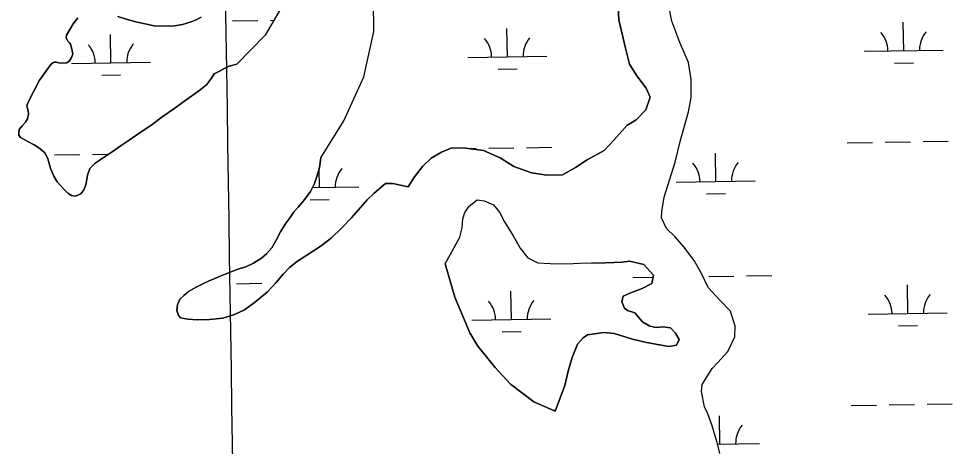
# Model space of a CAD drawing. Extents: x 3823584 to 3861785, y 301729 to 327625.
# Drawn here: x 3838069 to 3839251, y 314225 to 314767 of the extents above; entities that cross this region are included whole.
import ezdxf

# ---------------------------------------------------------------- set-up
doc = ezdxf.new("R2010")
doc.units = 0
for name, color, linetype in [('V-GRID-MAJR', 7, 'Continuous'), ('V-TOPO-SHOR', 7, 'Continuous'), ('V-WETL-SWMP', 7, 'Continuous')]:
    doc.layers.add(name, color=color, linetype=linetype)

msp = doc.modelspace()

# ---------------------------------------------------------------- linework, layer by layer
at = {"layer": 'V-GRID-MAJR'}
msp.add_spline([(3838444.8910000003, 307319.343), (3838352.38, 313376.366), (3838259.823, 319436.473), (3838167.2660000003, 325496.576), (3838167.219, 325499.664)], degree=3, dxfattribs=at)
at = {"layer": 'V-TOPO-SHOR'}
for points in [[(3838966.296, 315830.224), (3838969.991, 315813.408), (3838975.332, 315788.67), (3838980.366, 315773.033), (3838983.2600000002, 315758.343), (3838982.625, 315746.901), (3838977.009, 315730.554), (3838971.617, 315712.079), (3838763.845, 315377.11), (3838572.04, 315076.67), (3838502.44, 315004.01300000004), (3838469.6210000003, 314951.996), (3838449.674, 314907.479), (3838415.431, 314805.556), (3838380.826, 314746.13300000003), (3838344.955, 314709.017)], [(3838451.161, 314590.555), (3838480.424, 314637.364), (3838505.822, 314693.016), (3838518.267, 314750.403), (3838517.938, 314789.207)], [(3838561.9390000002, 314554.078), (3838569.8910000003, 314566.604), (3838579.998, 314579.696), (3838590.679, 314590.092), (3838604.093, 314597.821), (3838616.9930000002, 314603.384), (3838634.289, 314603.054), (3838657.019, 314600.09), (3838678.208, 314590.62200000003), (3838695.634, 314579.488), (3838717.886, 314571.656), (3838737.375, 314568.652), (3838757.363, 314568.895), (3838773.458, 314578.277), (3838788.468, 314588.18700000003), (3838809.9390000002, 314599.798), (3838822.742, 314613.464), (3838838.73, 314631.49), (3838850.531, 314638.658), (3838862.805, 314651.235), (3838868.011, 314667.511), (3838863.009, 314678.797), (3838851.473, 314694.325), (3838842.1010000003, 314709.341), (3838836.9960000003, 314729.27), (3838828.449, 314765.37), (3838827.716, 314781.031)], [(3838956.197, 314216.32), (3838952.785, 314230.326), (3838946.031, 314252.397), (3838940.997, 314266.385), (3838937.1040000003, 314275.523), (3838933.0840000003, 314294.926), (3838934.059, 314303.585), (3838946.781, 314323.733), (3838953.711, 314331.38300000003), (3838966.505, 314345.587), (3838975.465, 314364.069), (3838975.842, 314377.581), (3838969.667, 314396.419), (3838956.529, 314410.306), (3838941.7430000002, 314426.336), (3838933.4280000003, 314443.527), (3838924.032, 314460.701), (3838910.855, 314477.833), (3838899.892, 314490.668), (3838888.953, 314501.34), (3838882.306, 314514.767), (3838882.7460000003, 314522.879), (3838885.771, 314540.746), (3838899.816, 314585.226), (3838905.983, 314611.238), (3838916.872, 314648.655), (3838919.8880000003, 314667.064), (3838920.153, 314689.76), (3838916.646, 314711.332), (3838905.5300000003, 314736.594), (3838895.474, 314763.48600000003), (3838892.589, 314778.582)], [(3838143.379, 314768.065), (3838137.663, 314760.129), (3838129.106, 314745.859), (3838128.8710000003, 314742.703), (3838131.011, 314738.251), (3838132.869, 314736.426), (3838134.2, 314734.335), (3838136.092, 314728.301), (3838137.2, 314721.74), (3838135.656, 314717.783), (3838133.061, 314713.554), (3838129.403, 314710.891), (3838123.6240000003, 314710.318), (3838119.6750000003, 314710.809), (3838116.251, 314711.569), (3838113.886, 314711.549), (3838111.789, 314710.744), (3838109.1750000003, 314708.88), (3838094.882, 314689.039), (3838080.659, 314661.047), (3838079.123, 314656.302), (3838079.6780000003, 314652.89), (3838080.489, 314650.266), (3838081.0500000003, 314646.064), (3838079.787, 314640.006), (3838077.458, 314635.779), (3838073.028, 314631.009), (3838069.3850000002, 314626.50800000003), (3838068.627, 314622.821), (3838068.66, 314619.141), (3838070.784, 314616.53), (3838076.332, 314613.42100000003), (3838080.294, 314611.35000000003), (3838088.216, 314607.211), (3838095.355, 314602.54), (3838101.981, 314596.549), (3838105.458, 314589.48), (3838107.625, 314581.873), (3838109.5130000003, 314576.366), (3838113.007, 314567.458), (3838117.539, 314560.134), (3838125.7660000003, 314551.002), (3838131.068, 314546.052), (3838135.5640000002, 314542.935), (3838140.565, 314542.18700000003), (3838147.117, 314544.87200000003), (3838151.278, 314550.166), (3838153.8570000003, 314556.237), (3838154.85, 314563.081), (3838155.8510000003, 314568.873)], [(3838299.813, 314768.87), (3838293.536, 314765.137), (3838286.983, 314762.714), (3838275.969, 314759.466), (3838265.991, 314757.803), (3838259.423, 314757.221), (3838239.963, 314757.582), (3838217.046, 314762.64400000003), (3838204.919, 314766.222), (3838194.112, 314769.548)], [(3838316.202, 314696.967), (3838335.006, 314706.832), (3838344.955, 314709.017)], [(3838155.8510000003, 314568.873), (3838158.6750000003, 314577.048), (3838165.454, 314583.68), (3838176.696, 314591.39900000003), (3838186.893, 314598.059), (3838198.39, 314606.308), (3838208.325, 314612.964), (3838222.44, 314622.813), (3838236.039, 314631.605), (3838251.452, 314643.305), (3838266.349, 314653.68700000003), (3838280.722, 314664.064), (3838296.1410000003, 314674.973), (3838306.326, 314683.211), (3838312.566, 314691.415), (3838316.202, 314696.967)], [(3838451.161, 314590.555), (3838449.4280000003, 314578.21), (3838446.628, 314568.217), (3838443.302, 314558.219), (3838438.1410000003, 314548.206), (3838429.845, 314536.594), (3838422.308, 314528.136), (3838417.633, 314522.848), (3838412.1890000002, 314514.933), (3838405.965, 314506.485), (3838400.276, 314496.73), (3838394.339, 314485.66000000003), (3838389.168, 314476.696), (3838382.934, 314469.299), (3838375.899, 314463.73), (3838365.9820000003, 314457.349), (3838356.316, 314452.806), (3838346.111, 314449.57300000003), (3838337.4820000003, 314446.351), (3838329.899, 314443.402), (3838323.626, 314440.723), (3838316.83, 314437.78), (3838309.771, 314434.835), (3838302.455, 314431.362), (3838293.311, 314427.088), (3838283.653, 314421.234), (3838277.66, 314416.461), (3838272.716, 314411.697), (3838269.63, 314404.324), (3838268.9050000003, 314397.23600000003), (3838271.055, 314390.95900000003), (3838273.441, 314388.092), (3838282.639, 314386.33400000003), (3838294.974, 314385.653), (3838310.1890000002, 314385.782), (3838327.224, 314387.762), (3838341.877, 314392.083), (3838354.679, 314398.227), (3838366.6720000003, 314406.987), (3838383.867, 314421.036), (3838394.787, 314432.673), (3838403.614, 314443.502), (3838411.677, 314451.705), (3838421.577, 314459.919), (3838433.318, 314467.366), (3838450.54, 314478.267), (3838464.094, 314488.878), (3838477.887, 314501.85000000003), (3838490.105, 314514.808), (3838501.017, 314527.493), (3838509.85, 314537.536), (3838518.698, 314546.007), (3838533.025, 314557.93200000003)], [(3838542.438, 314558.164), (3838533.025, 314557.93200000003), (3838542.438, 314558.164), (3838561.9390000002, 314554.078)], [(3838608.525, 314456.304), (3838620.16, 314476.979), (3838627.024, 314490.033), (3838630.1210000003, 314501.958), (3838631.061, 314513.317), (3838633.664, 314521.453), (3838638.968, 314529.625), (3838649.1410000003, 314537.313), (3838657.798, 314536.338), (3838669.75, 314531.081), (3838677.426, 314521.99), (3838683.521, 314509.634), (3838694.545, 314491.94), (3838703.38, 314476.377), (3838713.255, 314464.068), (3838725.761, 314457.738), (3838741.4420000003, 314456.849), (3838762.518, 314456.567), (3838778.72, 314457.306), (3838793.848, 314457.49), (3838807.355, 314457.654), (3838811.676, 314457.707)], [(3838748.049, 314269.971), (3838760.079, 314302.539), (3838764.183, 314320.42), (3838769.375, 314337.77400000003), (3838776.193, 314354.609), (3838783.117, 314362.799), (3838789.0130000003, 314366.653), (3838809.511, 314369.604), (3838822.498, 314368.142), (3838845.8200000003, 314360.864), (3838863.704, 314356.759), (3838879.95, 314353.716), (3838891.862, 314351.701), (3838901.5670000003, 314353.44), (3838904.723, 314360.503), (3838900.301, 314368.554), (3838893.733, 314375.499), (3838883.995, 314376.45900000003), (3838875.897, 314375.82), (3838867.775, 314377.342), (3838858.5160000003, 314383.172), (3838848.653, 314394.4), (3838839.429, 314397.529), (3838835.613, 314400.183), (3838832.275, 314408.248), (3838833.809, 314415.291), (3838844.555, 314420.286), (3838858.002, 314425.31200000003), (3838870.355, 314431.409), (3838872.383, 314442.241), (3838860.333, 314455.602), (3838841.911, 314459.7), (3838832.74, 314458.506), (3838811.676, 314457.707)], [(3838608.525, 314456.304), (3838620.9250000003, 314414.31), (3838639.849, 314369.152), (3838649.786, 314351.983), (3838671.7260000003, 314325.234), (3838691.438, 314303.862), (3838720.89, 314281.526), (3838748.049, 314269.971)]]:
    msp.add_lwpolyline(points, dxfattribs=at)
at = {"layer": 'V-WETL-SWMP'}
for p, q in [((3838339.308067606, 314763.9346248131), (3838371.304264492, 314764.42796528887)), ((3838387.302362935, 314764.67463552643), (3838391.6633889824, 314764.7418769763)), ((3838687.36507386, 314718.55318788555), (3838686.8100658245, 314754.54890938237)), ((3839189.213423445, 314726.2910482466), (3839188.6584154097, 314762.2867697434)), ((3838185.516724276, 314710.8153275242), (3838184.96171624, 314746.811049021)), ((3838637.371016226, 314717.7823433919), (3838737.3591314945, 314719.3240323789)), ((3839139.2193658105, 314725.520203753), (3839239.2074810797, 314727.06189274)), ((3838135.522666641, 314710.04448303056), (3838235.51078191, 314711.58617201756)), ((3839177.45274764, 314710.67687950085), (3839201.4498953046, 314711.04688485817)), ((3838173.7560484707, 314695.20115877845), (3838197.7531961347, 314695.5711641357)), ((3838675.604398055, 314702.9390191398), (3838699.60154572, 314703.30902449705)), ((3839165.588045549, 314610.48105469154), (3839197.584242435, 314610.97439516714)), ((3839213.582340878, 314611.22106540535), (3839245.578537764, 314611.71440588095)), ((3838639.5338383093, 314602.3699709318), (3838647.7415975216, 314602.4965240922)), ((3838663.739695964, 314602.7431943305), (3838695.73589285, 314603.236534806)), ((3838711.7339912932, 314603.4832050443), (3838743.7301881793, 314603.97654551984)), ((3839117.59375022, 314609.7410439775), (3839149.5899471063, 314610.23438445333)), ((3838113.8970510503, 314594.2653232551), (3838145.8932479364, 314594.75866373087)), ((3838161.891346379, 314595.00533396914), (3838182.7080153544, 314595.3263004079)), ((3838951.2654115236, 314560.74095476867), (3838950.710403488, 314596.7366762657)), ((3838449.4170619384, 314553.00309440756), (3838449.0492980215, 314576.8548707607)), ((3838440.5429913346, 314552.86626757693), (3838499.411119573, 314553.77393890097)), ((3838901.2713538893, 314559.97011027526), (3839001.2594691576, 314561.5117992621)), ((3838939.504735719, 314545.12678602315), (3838963.501883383, 314545.49679138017)), ((3838437.6563861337, 314537.38892566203), (3838461.653533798, 314537.75893101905)), ((3838846.2852310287, 314439.0370227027), (3838871.8578911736, 314439.4313204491)), ((3838942.2738216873, 314440.5170441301), (3838974.2700185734, 314441.01038460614)), ((3838990.268117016, 314441.2570548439), (3839022.2643139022, 314441.75039531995)), ((3838344.436881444, 314431.2991623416), (3838376.43307833, 314431.7925028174)), ((3838392.4311767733, 314432.0391730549), (3838394.219997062, 314432.0667543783)), ((3838692.4938876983, 314385.91772541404), (3838691.9388796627, 314421.91344691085)), ((3839194.342237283, 314393.65558577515), (3839193.7872292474, 314429.65130727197)), ((3838642.4998300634, 314385.1468809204), (3838742.4879453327, 314386.68856990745)), ((3839144.3481796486, 314392.8847412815), (3839244.3362949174, 314394.4264302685)), ((3839182.581561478, 314378.0414170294), (3839206.5787091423, 314378.41142238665)), ((3838680.733211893, 314370.3035566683), (3838704.730359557, 314370.67356202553)), ((3838744.96980096, 314271.2811165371), (3838748.553341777, 314271.33637015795)), ((3839122.7225640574, 314277.10558150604), (3839154.718760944, 314277.5989219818)), ((3839170.7168593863, 314277.8455922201), (3839202.7130562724, 314278.3389326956)), ((3839218.7111547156, 314278.5856029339), (3839250.7073516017, 314279.07894340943)), ((3838956.394225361, 314228.10549229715), (3838955.8392173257, 314264.10121379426)), ((3838953.337744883, 314228.05836527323), (3839006.388282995, 314228.87633679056))]:
    msp.add_line(p, q, dxfattribs=at)
for points in [[(3838415.431, 314805.55700000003), (3838380.827, 314746.13300000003), (3838344.9560000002, 314709.017), (3838335.006, 314706.833), (3838316.201, 314696.967), (3838312.5670000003, 314691.415), (3838306.327, 314683.211), (3838296.142, 314674.974), (3838280.722, 314664.063), (3838266.35, 314653.686), (3838251.451, 314643.305), (3838236.038, 314631.606), (3838222.44, 314622.813), (3838208.326, 314612.965), (3838198.3910000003, 314606.308), (3838186.892, 314598.059), (3838176.6950000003, 314591.39900000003), (3838165.455, 314583.679), (3838158.6750000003, 314577.048), (3838155.852, 314568.873), (3838154.85, 314563.08), (3838153.856, 314556.23600000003), (3838151.278, 314550.167), (3838147.116, 314544.873), (3838140.566, 314542.188), (3838135.5640000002, 314542.934), (3838131.068, 314546.051), (3838125.767, 314551.001), (3838117.539, 314560.134), (3838113.007, 314567.457), (3838109.5130000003, 314576.367), (3838107.626, 314581.873), (3838105.458, 314589.479), (3838101.98, 314596.549), (3838095.355, 314602.54), (3838088.217, 314607.212), (3838080.294, 314611.351), (3838076.332, 314613.42100000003), (3838070.784, 314616.529), (3838068.659, 314619.14), (3838068.627, 314622.821), (3838069.3850000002, 314626.50800000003), (3838073.028, 314631.009), (3838077.457, 314635.779), (3838079.787, 314640.006), (3838081.0500000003, 314646.064), (3838080.489, 314650.266), (3838079.6780000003, 314652.889), (3838079.123, 314656.302), (3838080.66, 314661.048), (3838094.883, 314689.039), (3838109.176, 314708.88), (3838111.789, 314710.743), (3838113.886, 314711.549), (3838116.252, 314711.569), (3838119.676, 314710.81), (3838123.625, 314710.317), (3838129.404, 314710.892), (3838133.062, 314713.553), (3838135.656, 314717.782), (3838137.2, 314721.739), (3838136.092, 314728.302), (3838134.2, 314734.33400000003), (3838132.8680000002, 314736.426), (3838131.012, 314738.251), (3838128.8710000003, 314742.702), (3838129.1070000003, 314745.859), (3838137.662, 314760.13), (3838143.379, 314768.066)], [(3838561.94, 314554.079), (3838542.437, 314558.163), (3838533.026, 314557.933), (3838518.698, 314546.006), (3838509.8510000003, 314537.536), (3838501.017, 314527.492), (3838490.106, 314514.80700000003), (3838477.886, 314501.849), (3838464.093, 314488.877), (3838450.541, 314478.268), (3838433.319, 314467.366), (3838421.577, 314459.92), (3838411.6780000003, 314451.704), (3838403.615, 314443.503), (3838394.788, 314432.672), (3838383.8680000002, 314421.036), (3838366.673, 314406.98600000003), (3838354.68, 314398.227), (3838341.878, 314392.08400000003), (3838327.224, 314387.762), (3838310.188, 314385.781), (3838294.974, 314385.652), (3838282.6380000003, 314386.33400000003), (3838273.441, 314388.092), (3838271.056, 314390.958), (3838268.904, 314397.23600000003), (3838269.63, 314404.325), (3838272.716, 314411.697), (3838277.66, 314416.461), (3838283.653, 314421.234), (3838293.31, 314427.087), (3838302.455, 314431.362), (3838309.771, 314434.835), (3838316.83, 314437.781), (3838323.625, 314440.724), (3838329.899, 314443.401), (3838337.4820000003, 314446.351), (3838346.111, 314449.57300000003), (3838356.315, 314452.80700000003), (3838365.983, 314457.349), (3838375.898, 314463.73), (3838382.934, 314469.299), (3838389.167, 314476.697), (3838394.338, 314485.661), (3838400.2770000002, 314496.729), (3838405.966, 314506.484), (3838412.19, 314514.93200000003), (3838417.632, 314522.848), (3838422.309, 314528.135), (3838429.845, 314536.594), (3838438.1410000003, 314548.207), (3838443.3030000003, 314558.22000000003), (3838446.629, 314568.217), (3838449.429, 314578.21), (3838451.161, 314590.555), (3838480.424, 314637.365), (3838505.821, 314693.016), (3838518.268, 314750.404), (3838517.938, 314789.206)], [(3838827.717, 314781.031), (3838828.449, 314765.37), (3838836.995, 314729.271), (3838842.102, 314709.341), (3838851.472, 314694.325), (3838863.009, 314678.797), (3838868.0100000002, 314667.51), (3838862.805, 314651.23600000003), (3838850.531, 314638.658), (3838838.731, 314631.49), (3838822.741, 314613.463), (3838809.94, 314599.798), (3838788.468, 314588.188), (3838773.4590000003, 314578.278), (3838757.364, 314568.896), (3838737.3740000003, 314568.651), (3838717.8850000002, 314571.655), (3838695.6350000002, 314579.488), (3838678.208, 314590.623), (3838657.019, 314600.09), (3838634.288, 314603.054), (3838616.9930000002, 314603.38300000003), (3838604.093, 314597.822), (3838590.6780000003, 314590.093), (3838579.9990000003, 314579.696), (3838569.892, 314566.604), (3838561.94, 314554.079)], [(3838956.198, 314216.319), (3838952.785, 314230.327), (3838946.031, 314252.398), (3838940.997, 314266.386), (3838937.103, 314275.52400000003), (3838933.083, 314294.927), (3838934.058, 314303.585), (3838946.7800000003, 314323.733), (3838953.711, 314331.382), (3838966.506, 314345.588), (3838975.466, 314364.069), (3838975.841, 314377.582), (3838969.667, 314396.419), (3838956.529, 314410.30700000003), (3838941.7430000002, 314426.337), (3838933.4280000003, 314443.526), (3838924.032, 314460.702), (3838910.855, 314477.832), (3838899.8910000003, 314490.667), (3838888.953, 314501.34), (3838882.305, 314514.767), (3838882.7460000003, 314522.878), (3838885.77, 314540.746), (3838899.816, 314585.226), (3838905.9820000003, 314611.238), (3838916.872, 314648.655), (3838919.889, 314667.064), (3838920.1520000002, 314689.761), (3838916.646, 314711.332), (3838905.5300000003, 314736.593), (3838895.475, 314763.487), (3838892.589, 314778.581)], [(3838194.112, 314769.549), (3838204.92, 314766.223), (3838217.045, 314762.645), (3838239.963, 314757.581), (3838259.4220000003, 314757.221), (3838265.991, 314757.803), (3838275.968, 314759.465), (3838286.983, 314762.714), (3838293.536, 314765.136), (3838299.8140000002, 314768.87)]]:
    msp.add_lwpolyline(points, dxfattribs=at)
msp.add_lwpolyline([(3838748.049, 314269.971), (3838720.8910000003, 314281.526), (3838691.4390000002, 314303.86100000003), (3838671.7260000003, 314325.234), (3838649.785, 314351.983), (3838639.849, 314369.152), (3838620.9250000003, 314414.31), (3838608.524, 314456.305), (3838620.159, 314476.98), (3838627.024, 314490.033), (3838630.12, 314501.958), (3838631.062, 314513.317), (3838633.664, 314521.454), (3838638.968, 314529.624), (3838649.14, 314537.313), (3838657.798, 314536.338), (3838669.75, 314531.081), (3838677.426, 314521.989), (3838683.52, 314509.635), (3838694.544, 314491.939), (3838703.379, 314476.377), (3838713.256, 314464.069), (3838725.761, 314457.738), (3838741.4420000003, 314456.849), (3838762.519, 314456.566), (3838778.72, 314457.305), (3838793.848, 314457.49), (3838807.3540000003, 314457.655), (3838811.677, 314457.708), (3838832.74, 314458.506), (3838841.911, 314459.699), (3838860.333, 314455.601), (3838872.384, 314442.24), (3838870.355, 314431.408), (3838858.001, 314425.313), (3838844.554, 314420.286), (3838833.808, 314415.291), (3838832.274, 314408.248), (3838835.614, 314400.184), (3838839.429, 314397.529), (3838848.653, 314394.39900000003), (3838858.517, 314383.173), (3838867.774, 314377.342), (3838875.898, 314375.82), (3838883.995, 314376.46), (3838893.733, 314375.498), (3838900.302, 314368.554), (3838904.723, 314360.503), (3838901.5670000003, 314353.44), (3838891.862, 314351.7), (3838879.95, 314353.716), (3838863.703, 314356.759), (3838845.821, 314360.863), (3838822.497, 314368.143), (3838809.511, 314369.605), (3838789.014, 314366.653), (3838783.117, 314362.799), (3838776.193, 314354.609), (3838769.3740000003, 314337.775), (3838764.183, 314320.42), (3838760.079, 314302.539)], close=True, dxfattribs=at)
for centre, radius, start, end in [((3838632.1213832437, 314718.1762603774), 35.24628790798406, 0.11153765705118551, 41.65519599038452), ((3838742.5941244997, 314719.8796089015), 35.246287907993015, 140.1115346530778, 181.65519298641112), ((3839133.9697328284, 314725.9141207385), 35.24628790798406, 0.11153765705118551, 41.65519599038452), ((3839244.442474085, 314727.6174692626), 35.246287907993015, 140.1115346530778, 181.65519298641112), ((3838130.273033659, 314710.43840001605), 35.24628790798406, 0.11153765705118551, 41.65519599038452), ((3838240.745774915, 314712.14174854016), 35.246287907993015, 140.1115346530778, 181.65519298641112), ((3838504.646112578, 314554.32951542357), 35.246287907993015, 140.1115346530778, 181.65519298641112), ((3838896.0217209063, 314560.36402726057), 35.24628790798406, 0.11153765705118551, 41.65519599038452), ((3839006.494462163, 314562.0673757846), 35.246287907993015, 140.1115346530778, 181.65519298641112), ((3838747.7229383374, 314387.24414643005), 35.246287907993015, 140.1115346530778, 181.65519298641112), ((3839139.098546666, 314393.27865826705), 35.24628790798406, 0.11153765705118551, 41.65519599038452), ((3839249.5712879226, 314394.9820067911), 35.246287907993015, 140.1115346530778, 181.65519298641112), ((3838637.250197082, 314385.54079790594), 35.24628790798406, 0.11153765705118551, 41.65519599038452), ((3839011.6232760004, 314229.43191331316), 35.246287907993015, 140.1115346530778, 181.65519298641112)]:
    msp.add_arc(centre, radius, start, end, dxfattribs=at)

doc.saveas('drawing.dxf')
